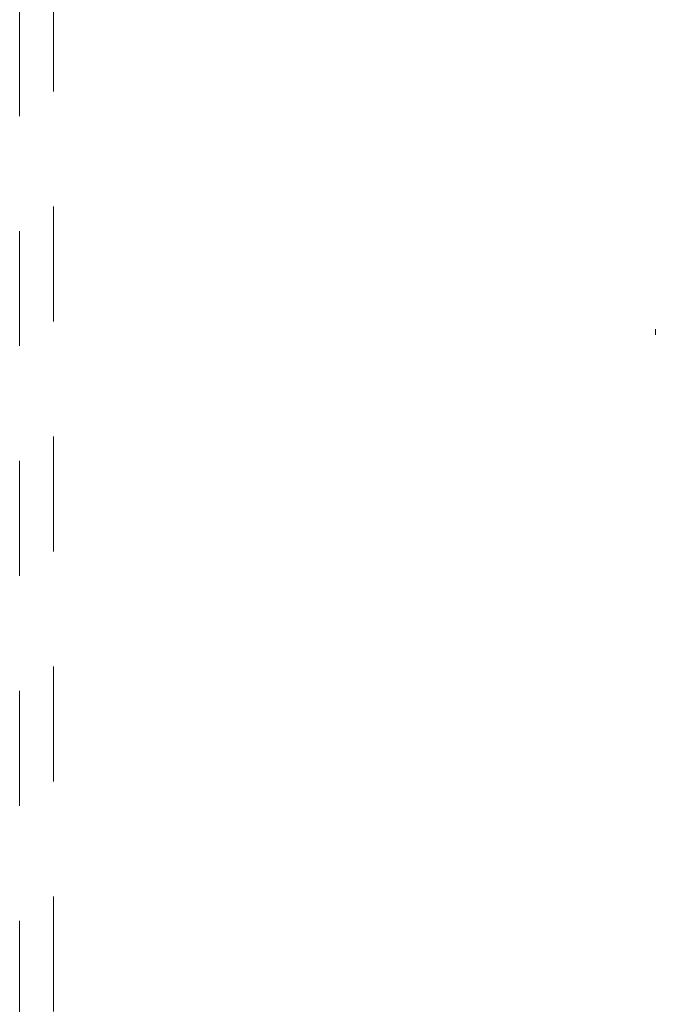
# Model space of a CAD drawing. Header units: millimetres. Extents: x -121 to 29920, y 1231 to 31888.
# Tile 304 of 310: x 25094 to 25924, y 24247 to 25532. Entities that reach past the tile are written whole.
import ezdxf

# ---------------------------------------------------------------- set-up
doc = ezdxf.new("R2010")
doc.units = ezdxf.units.MM
doc.linetypes.add('ADSK_Скрыто', pattern=[300, 150, -150])
doc.layers.add('G-____-____-SYMB', color=111, linetype='ADSK_Скрыто', lineweight=20)
doc.layers.add('P-PIPE-____-OTLN', color=3, linetype='Continuous', lineweight=20)

# ---------------------------------------------------------------- blocks, each defined once
blk = doc.blocks.new('ADSK_ППР_Отвод канализационный_Составной - Отвод раструбный-V59-3D severage Right')
at = {"layer": 'P-PIPE-____-OTLN', "color": 22}
blk.add_line((-1096, 25128), (-1096, 25120.7), dxfattribs=at)

msp = doc.modelspace()

# ---------------------------------------------------------------- linework, layer by layer
at = {"layer": 'G-____-____-SYMB'}
for p, q in [((25138.1, 31888.1), (25138.1, 17481.8)), ((25094.1, 14006.1), (25094.1, 28412.4))]:
    msp.add_line(p, q, dxfattribs=at)

# ---------------------------------------------------------------- block references
at = {"layer": 'P-PIPE-____-OTLN', "color": 9}
msp.add_blockref('ADSK_ППР_Отвод канализационный_Составной - Отвод раструбный-V59-3D severage Right', (27019.8, 0), dxfattribs=at)

doc.saveas('drawing.dxf')
